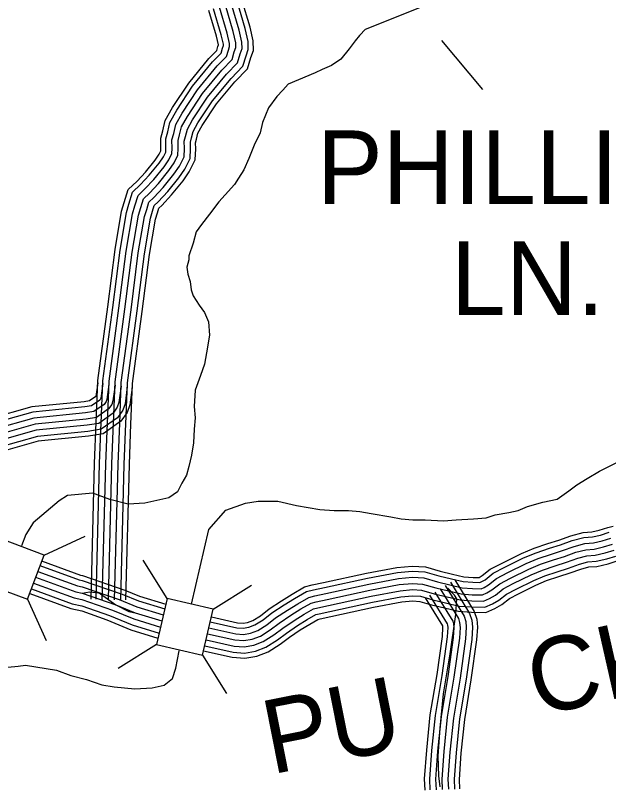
# Model space of a CAD drawing. Extents: x 1788175 to 1969470, y 584502 to 738744.
# Drawn here: x 1899160 to 1902141, y 620476 to 624345 of the extents above; entities that cross this region are included whole.
import ezdxf

# ---------------------------------------------------------------- set-up
doc = ezdxf.new("R2010")
doc.units = 0
for name, color, linetype in [('DESIGN - ROW - Right-of-Way and Easement Labels', 7, 'Continuous'), ('DESIGN - TRANSPORTATION - Text', 7, 'Continuous'), ('SURVEY - DRAINAGE - Storm Sewer', 7, 'Continuous'), ('SURVEY - TRANSPORTATION - Roads', 7, 'Continuous')]:
    doc.layers.add(name, color=color, linetype=linetype)

msp = doc.modelspace()

# ---------------------------------------------------------------- linework, layer by layer
at = {"layer": 'DESIGN - ROW - Right-of-Way and Easement Labels'}
msp.add_line((1901301.3, 624218.7), (1901507.3, 623973.2), dxfattribs=at)
at = {"layer": 'DESIGN - TRANSPORTATION - Text'}
for points in [[(1900919.8, 624275.3), (1901208, 624392.3), (1901382.7, 624412.2), (1901451.3, 624438.1), (1901505.7, 624469.2), (1901548.3, 624503.7), (1901563.6, 624554), (1901570.7, 624626.2), (1901571.8, 624690.3), (1901568.2, 624709.1)], [(1900919.8, 624275.3), (1900888.6, 624244.1), (1900867.8, 624218.2), (1900836.7, 624176.6), (1900795.2, 624124.7), (1900748.4, 624093.6), (1900701.7, 624072.8), (1900665.4, 624057.2), (1900582.3, 624020.9), (1900530.4, 624000.1), (1900504.4, 623969), (1900473.3, 623937.8), (1900431.8, 623880.7), (1900400.6, 623808), (1900390.2, 623756.1), (1900359.1, 623693.8), (1900333.1, 623626.3), (1900307.2, 623569.2), (1900281.2, 623527.7), (1900260.4, 623496.5), (1900213.7, 623444.6), (1900182.6, 623408.3), (1900135.8, 623346), (1900094.3, 623294.1), (1900068.4, 623257.7), (1900052.8, 623200.6), (1900032, 623138.3), (1900032, 623117.6), (1900021.6, 623081.2), (1900026.8, 623044.9), (1900037.2, 623008.5), (1900042.4, 622967), (1900052.8, 622935.9), (1900083.9, 622889.1), (1900109.9, 622852.8), (1900130.7, 622806.1), (1900135.8, 622738.6), (1900120.3, 622650.3), (1900109.9, 622593.2), (1900089.1, 622536.1), (1900063.2, 622463.4), (1900058, 622380.4), (1900063.2, 622323.3), (1900058, 622266.1), (1900055.1, 622197.9), (1900044.8, 622135.6), (1900032, 622079.3), (1900019, 622035.8), (1899995.7, 621995.5), (1899973.6, 621952.7), (1899931.6, 621921.2), (1899809.6, 621894.5), (1899725.7, 621890.6), (1899634.2, 621913.5), (1899549.5, 621945.5), (1899421.4, 621934.4), (1899380.4, 621906.6), (1899249.7, 621796.9), (1899212.5, 621737), (1899190.2, 621681.4)], [(1900045, 621387.9), (1900131, 621763.1), (1900217.4, 621859.6), (1900316.1, 621894.9), (1900379.6, 621905.5), (1900478.3, 621905.5), (1900571.7, 621884.1), (1900689.9, 621863.1), (1900761.4, 621858), (1900834.1, 621858), (1900891.2, 621852.8), (1900948.3, 621842.4), (1901047, 621826.8), (1901098.9, 621816.4), (1901156, 621811.2), (1901218.3, 621811.2), (1901311.7, 621806.1), (1901374, 621811.2), (1901462.3, 621816.4), (1901524.6, 621821.6), (1901571.3, 621837.2), (1901638.8, 621847.6), (1901685.5, 621858), (1901732.2, 621878.7), (1901810.1, 621899.5), (1901882.8, 621915.1), (1901939.9, 621956.6), (1901981.4, 621987.8), (1902033.3, 622018.9), (1902095.6, 622055.2), (1902189.1, 622102)], [(1898842.8, 621172.4), (1898950.5, 621108), (1898992.1, 621092.4), (1899033.6, 621071.6), (1899080.3, 621066.4), (1899121.8, 621071.6), (1899173.8, 621076.8), (1899210.1, 621082), (1899365.8, 621056), (1899438.5, 621030.1), (1899516.4, 621009.3), (1899594.3, 620983.4), (1899656.6, 620973), (1899759.6, 620962.3), (1899847.6, 620967.5), (1899907.1, 620980.5), (1899948.6, 621014.1), (1899966.7, 621065.9), (1899982.2, 621154)]]:
    msp.add_lwpolyline(points, dxfattribs=at)
at = {"layer": 'SURVEY - DRAINAGE - Storm Sewer'}
for p, q in [((1899304, 621634.7), (1899510.8, 621728.6)), ((1899921.9, 621416.1), (1899801.3, 621608.6)), ((1900153.5, 621363), (1900345.9, 621483.6)), ((1899220.4, 621412.3), (1899314.4, 621205.5)), ((1899868.7, 621184.5), (1899676.3, 621063.9)), ((1900100.3, 621131.4), (1900220.9, 620938.9))]:
    msp.add_line(p, q, dxfattribs=at)
for points in [[(1898998, 621495.7), (1899220.5, 621412.2), (1899304, 621634.7), (1899081.5, 621718.2)], [(1899868.7, 621184.5), (1900100.3, 621131.4), (1900153.5, 621363), (1899921.9, 621416.1)]]:
    msp.add_lwpolyline(points, close=True, dxfattribs=at)
at = {"layer": 'SURVEY - TRANSPORTATION - Roads'}
for points in [[(1899683.8, 622293.3), (1899692, 622501.8), (1899741.1, 622865.7), (1899777.4, 623152.1), (1899808.5, 623334.3), (1899819.5, 623370.6), (1899830.6, 623407.1), (1899855, 623430.6), (1899901.6, 623480.6), (1899956.4, 623547.4), (1899983.7, 623588.7), (1900007.1, 623634.5), (1900009, 623676.2), (1900008.5, 623712.8), (1900015.2, 623737.3), (1900023.8, 623773.8), (1900050.4, 623821.4), (1900125.4, 623934.4), (1900220, 624049.7), (1900275.7, 624107), (1900289.2, 624151.8), (1900298.5, 624178.5), (1900298.1, 624211.3), (1900284.4, 624271.3), (1900244.1, 624406.9)], [(1899714.8, 622292.1), (1899723, 622499.1), (1899771.9, 622861.7), (1899808, 623147.5), (1899838.8, 623327.2), (1899849.2, 623361.7), (1899857.9, 623390.4), (1899877.1, 623408.8), (1899925, 623460.2), (1899981.3, 623529), (1900010.6, 623573), (1900037.8, 623626.4), (1900040, 623675.7), (1900039.6, 623708.9), (1900045.2, 623729.7), (1900052.9, 623762.4), (1900076.9, 623805.3), (1900150.3, 623915.9), (1900243.2, 624029), (1900303.2, 624090.8), (1900318.7, 624142.3), (1900329.6, 624173.4), (1900329, 624214.9), (1900314.4, 624279.2), (1900273.5, 624416.7)], [(1899740.5, 622291.1), (1899748.6, 622496.9), (1899797.4, 622858.4), (1899833.5, 623143.8), (1899863.9, 623321.3), (1899873.8, 623354.2), (1899880.5, 623376.5), (1899895.4, 623390.7), (1899944.3, 623443.3), (1900002.1, 623513.7), (1900032.8, 623560), (1900063.2, 623619.7), (1900065.7, 623675.3), (1900065.3, 623705.6), (1900070.1, 623723.3), (1900077.1, 623753), (1900098.9, 623791.9), (1900171, 623900.6), (1900262.4, 624011.9), (1900326, 624077.4), (1900343.2, 624134.3), (1900355.4, 624169.3), (1900354.7, 624218), (1900339.3, 624285.7), (1900298, 624424.8)], [(1899566.2, 622298), (1899574.6, 622512), (1899624.4, 622881), (1899660.9, 623169.4), (1899693.7, 623361.3), (1899706.8, 623404.7), (1899726.8, 623470.7), (1899771.1, 623513.2), (1899812.9, 623558.1), (1899861.6, 623617.5), (1899881.9, 623648.1), (1899890.7, 623665.3), (1899891.2, 623678.1), (1899890.6, 623727.8), (1899901, 623766.2), (1899913, 623816.8), (1899949.8, 623882.8), (1900030.6, 624004.5), (1900132.2, 624128.2), (1900171.3, 624168.4), (1900177.2, 624188.2), (1900180.5, 624197.5), (1900170.5, 624241.5), (1900132.3, 624369.7)], [(1899590.9, 622297), (1899599.3, 622509.9), (1899648.9, 622877.8), (1899685.4, 623165.8), (1899717.8, 623355.6), (1899730.5, 623397.5), (1899748.6, 623457.4), (1899788.7, 623495.8), (1899831.5, 623541.9), (1899881.5, 623602.8), (1899903.3, 623635.6), (1899915.1, 623658.8), (1899916, 623677.7), (1899915.4, 623724.6), (1899925, 623760.1), (1899936.2, 623807.8), (1899970.9, 623869.9), (1900050.5, 623989.8), (1900150.6, 624111.7), (1900193.2, 624155.5), (1900200.7, 624180.6), (1900205.3, 624193.6), (1900205.2, 624200.2), (1900194.4, 624247.8), (1900155.8, 624377.5)], [(1899621.9, 622295.8), (1899630.2, 622507.2), (1899679.7, 622873.8), (1899716, 623161.2), (1899748.1, 623348.5), (1899760.1, 623388.6), (1899775.9, 623440.6), (1899810.8, 623474.1), (1899854.9, 623521.4), (1899906.5, 623584.3), (1899930.1, 623620), (1899945.8, 623650.7), (1899947, 623677.2), (1899946.4, 623720.7), (1899955.1, 623752.5), (1899965.4, 623796.4), (1899997.4, 623853.7), (1900075.5, 623971.3), (1900173.8, 624091.1), (1900220.7, 624139.4), (1900230.2, 624171), (1900236.4, 624188.6), (1900236.2, 624203.9), (1900224.4, 624255.6), (1900185.2, 624387.3)], [(1899652.9, 622294.5), (1899661.1, 622504.5), (1899710.4, 622869.7), (1899746.7, 623156.7), (1899778.3, 623341.4), (1899789.8, 623379.6), (1899803.2, 623423.9), (1899832.9, 623452.3), (1899878.3, 623501), (1899931.4, 623565.9), (1899956.9, 623604.3), (1899976.4, 623642.6), (1899978, 623676.7), (1899977.5, 623716.8), (1899985.1, 623744.9), (1899994.6, 623785.1), (1900023.9, 623837.6), (1900100.4, 623952.8), (1900196.9, 624070.4), (1900248.2, 624123.2), (1900259.7, 624161.4), (1900267.4, 624183.5), (1900267.1, 624207.6), (1900254.4, 624263.5), (1900214.7, 624397.1)], [(1899652.9, 622294.5), (1899661.1, 622504.5), (1899710.4, 622869.7), (1899746.7, 623156.7), (1899778.3, 623341.4), (1899789.8, 623379.6), (1899803.2, 623423.9), (1899832.9, 623452.3), (1899878.3, 623501), (1899931.4, 623565.9), (1899956.9, 623604.3), (1899976.4, 623642.6), (1899978, 623676.7), (1899977.5, 623716.8), (1899985.1, 623744.9), (1899994.6, 623785.1), (1900023.9, 623837.6), (1900100.4, 623952.8), (1900196.9, 624070.4), (1900248.2, 624123.2), (1900259.7, 624161.4), (1900267.4, 624183.5), (1900267.1, 624207.6), (1900254.4, 624263.5), (1900214.7, 624397.1)], [(1899573.7, 622498.9), (1899564.5, 622431.1), (1899532.7, 622408.8), (1899504.8, 622404.3), (1899242.6, 622378.2), (1899028.7, 622318.8), (1898837.2, 622239.1), (1898666.8, 622143.7), (1898086.4, 621890.2)], [(1899599.2, 622495.5), (1899589.3, 622423.1), (1899588.1, 622419.5), (1899583.6, 622413.2), (1899542.6, 622384.3), (1899508, 622378.8), (1899247.4, 622352.9), (1899037.1, 622294.4), (1898848.4, 622216), (1898678.3, 622120.7), (1898096.7, 621866.7)], [(1899629.9, 622491.3), (1899619.6, 622415.9), (1899616, 622405.2), (1899605.9, 622390.9), (1899554.6, 622354.8), (1899512, 622348.1), (1899253.1, 622322.3), (1899047.3, 622265.1), (1898862, 622188), (1898692.1, 622092.9), (1898109.1, 621838.3)], [(1899660.6, 622487.1), (1899649.9, 622408.7), (1899643.8, 622390.9), (1899628.1, 622368.7), (1899566.5, 622325.3), (1899515.9, 622317.3), (1899258.8, 622291.7), (1899057.4, 622235.7), (1898875.6, 622160.1), (1898705.9, 622065.1), (1898121.5, 621809.9)], [(1899660.6, 622487.1), (1899649.9, 622408.7), (1899643.8, 622390.9), (1899628.1, 622368.7), (1899566.5, 622325.3), (1899515.9, 622317.3), (1899258.8, 622291.7), (1899057.4, 622235.7), (1898875.6, 622160.1), (1898705.9, 622065.1), (1898121.5, 621809.9)], [(1899691.3, 622482.9), (1899680.2, 622401.5), (1899671.7, 622376.7), (1899650.4, 622346.4), (1899578.5, 622295.8), (1899519.9, 622286.6), (1899264.6, 622261.1), (1899067.5, 622206.3), (1898889.1, 622132.2), (1898719.7, 622037.3), (1898134, 621781.4)], [(1899722, 622478.8), (1899710.6, 622394.2), (1899699.6, 622362.4), (1899672.6, 622324.2), (1899590.5, 622266.3), (1899523.8, 622255.8), (1899270.3, 622230.5), (1899077.7, 622177), (1898902.7, 622104.3), (1898733.5, 622009.5), (1898146.4, 621753)], [(1899746.5, 622475.4), (1899734.7, 622388.5), (1899721.8, 622351), (1899690.3, 622306.4), (1899600, 622242.8), (1899527, 622231.3), (1899274.9, 622206.2), (1899085.8, 622153.6), (1898913.5, 622082), (1898744.5, 621987.3), (1898156.3, 621730.4)], [(1899540.8, 621413.2), (1899557.9, 622094.8), (1899566.4, 622301.4)], [(1899565.5, 621412.5), (1899582.6, 622094), (1899591, 622300.4)], [(1899596.5, 621411.8), (1899613.6, 622093), (1899622, 622299.1)], [(1899627.5, 621411), (1899644.6, 622092), (1899653, 622297.9)], [(1899627.5, 621411), (1899644.6, 622092), (1899653, 622297.9)], [(1899658.5, 621410.2), (1899675.6, 622090.9), (1899684, 622296.6)], [(1899689.5, 621409.4), (1899706.6, 622089.9), (1899714.9, 622295.4)], [(1899715.2, 621408.8), (1899732.3, 622089.1), (1899740.6, 622294.3)], [(1900144.5, 621323.8), (1900275.9, 621294.2), (1900303.7, 621292), (1900326.4, 621296.1), (1900352.5, 621305.8), (1900390.8, 621330), (1900434.6, 621363.7), (1900496.5, 621405.1), (1900550.4, 621438.2), (1900613.3, 621474.2), (1900651.5, 621484.1), (1900708, 621496.2), (1900924.2, 621542.9), (1901076.9, 621572.2), (1901153.7, 621578.8), (1901220.7, 621574.8), (1901294.2, 621554), (1901356, 621539.3), (1901413.1, 621525.8), (1901459.5, 621522.2), (1901488.5, 621521.5), (1901489.4, 621521.9), (1901505.6, 621531.2), (1901546.2, 621563.7), (1901608.7, 621596.1), (1901703.3, 621642.4), (1901767.2, 621669.3), (1901835.9, 621692.2), (1901890.8, 621710), (1901950.6, 621731.3), (1902012.1, 621747.2), (1902055.7, 621750.7), (1902093, 621759), (1902136, 621772.6), (1902163.1, 621779.4)], [(1900138.9, 621299.7), (1900272.2, 621269.7), (1900304.9, 621267.1), (1900332.9, 621272.1), (1900363.5, 621283.5), (1900405, 621309.7), (1900449, 621343.6), (1900509.9, 621384.3), (1900563, 621416.9), (1900622.7, 621451.1), (1900657.2, 621460), (1900713.2, 621472.1), (1900929.1, 621518.7), (1901080.3, 621547.7), (1901154, 621554), (1901216.5, 621550.3), (1901288, 621530.1), (1901350.3, 621515.3), (1901409.2, 621501.3), (1901458.3, 621497.5), (1901493.5, 621496.7), (1901500.6, 621499.9), (1901519.6, 621510.7), (1901559.7, 621542.9), (1901619.8, 621574), (1901713.6, 621619.9), (1901775.9, 621646.1), (1901843.7, 621668.7), (1901898.8, 621686.6), (1901957.9, 621707.6), (1902016.2, 621722.7), (1902059.3, 621726.2), (1902099.4, 621735.1), (1902142.8, 621748.8)], [(1900132, 621269.5), (1900267.6, 621239), (1900306.4, 621235.9), (1900341.1, 621242.1), (1900377.4, 621255.6), (1900422.7, 621284.3), (1900467.1, 621318.4), (1900526.6, 621358.2), (1900578.8, 621390.3), (1900634.5, 621422.1), (1900664.4, 621429.8), (1900719.8, 621441.8), (1900935.3, 621488.3), (1901084.5, 621516.9), (1901154.4, 621522.9), (1901211.3, 621519.5), (1901280.2, 621500.1), (1901343.2, 621485.1), (1901404.4, 621470.6), (1901456.7, 621466.5), (1901499.8, 621465.6), (1901514.7, 621472.2), (1901537.1, 621485), (1901576.7, 621516.8), (1901633.7, 621546.3), (1901726.4, 621591.6), (1901786.9, 621617.1), (1901853.3, 621639.3), (1901908.8, 621657.3), (1901967, 621678), (1902021.4, 621692), (1902064, 621695.5), (1902107.5, 621705.1), (1902151.3, 621719)], [(1900125.1, 621239.3), (1900262.9, 621208.3), (1900307.9, 621204.7), (1900349.3, 621212.1), (1900391.2, 621227.7), (1900440.5, 621258.8), (1900485.2, 621293.2), (1900543.3, 621332.1), (1900594.6, 621363.6), (1900646.3, 621393.1), (1900671.5, 621399.7), (1900726.3, 621411.5), (1900941.5, 621457.9), (1901088.8, 621486.2), (1901154.8, 621491.8), (1901206.1, 621488.8), (1901272.4, 621470.1), (1901336, 621455), (1901399.6, 621439.8), (1901455.2, 621435.5), (1901506.2, 621434.4), (1901528.7, 621444.5), (1901554.6, 621459.3), (1901593.7, 621490.7), (1901647.6, 621518.6), (1901739.2, 621563.4), (1901797.8, 621588.1), (1901863, 621609.9), (1901918.7, 621627.9), (1901976.1, 621648.3), (1902026.6, 621661.4), (1902068.6, 621664.8), (1902115.5, 621675.2), (1902159.7, 621689.1)], [(1900125.1, 621239.3), (1900262.9, 621208.3), (1900307.9, 621204.7), (1900349.3, 621212.1), (1900391.2, 621227.7), (1900440.5, 621258.8), (1900485.2, 621293.2), (1900543.3, 621332.1), (1900594.6, 621363.6), (1900646.3, 621393.1), (1900671.5, 621399.7), (1900726.3, 621411.5), (1900941.5, 621457.9), (1901088.8, 621486.2), (1901154.8, 621491.8), (1901206.1, 621488.8), (1901272.4, 621470.1), (1901336, 621455), (1901399.6, 621439.8), (1901455.2, 621435.5), (1901506.2, 621434.4), (1901528.7, 621444.5), (1901554.6, 621459.3), (1901593.7, 621490.7), (1901647.6, 621518.6), (1901739.2, 621563.4), (1901797.8, 621588.1), (1901863, 621609.9), (1901918.7, 621627.9), (1901976.1, 621648.3), (1902026.6, 621661.4), (1902068.6, 621664.8), (1902115.5, 621675.2), (1902159.7, 621689.1)], [(1900111.2, 621178.8), (1900253.6, 621146.8), (1900311, 621142.3), (1900365.7, 621152), (1900418.9, 621171.8), (1900476.1, 621208), (1900521.4, 621242.8), (1900576.8, 621279.9), (1900626.3, 621310.3), (1900669.8, 621335.2), (1900685.8, 621339.3), (1900739.4, 621350.8), (1900953.9, 621397.2), (1901097.3, 621424.7), (1901155.6, 621429.7), (1901195.7, 621427.3), (1901256.8, 621410.1), (1901321.7, 621394.6), (1901390, 621378.4), (1901452.1, 621373.6), (1901518.8, 621372.1), (1901556.9, 621389.2), (1901589.6, 621407.9), (1901627.7, 621438.5), (1901675.5, 621463.2), (1901764.9, 621506.9), (1901819.7, 621530), (1901882.4, 621551), (1901938.7, 621569.2), (1901994.3, 621589), (1902036.9, 621600), (1902077.8, 621603.3), (1902131.6, 621615.2), (1902176.7, 621629.5)], [(1900118.1, 621209), (1900258.3, 621177.6), (1900309.4, 621173.5), (1900357.5, 621182.1), (1900405, 621199.8), (1900458.3, 621233.4), (1900503.3, 621268), (1900560.1, 621306), (1900610.4, 621336.9), (1900658, 621364.2), (1900678.7, 621369.5), (1900732.8, 621381.2), (1900947.7, 621427.5), (1901093.1, 621455.4), (1901155.2, 621460.8), (1901200.9, 621458), (1901264.6, 621440.1), (1901328.8, 621424.8), (1901394.8, 621409.1), (1901453.7, 621404.5), (1901512.5, 621403.3), (1901542.8, 621416.9), (1901572.1, 621433.6), (1901610.7, 621464.6), (1901661.6, 621490.9), (1901752.1, 621535.2), (1901808.8, 621559.1), (1901872.7, 621580.4), (1901928.7, 621598.6), (1901985.2, 621618.6), (1902031.7, 621630.7), (1902073.2, 621634.1), (1902123.5, 621645.2), (1902168.2, 621659.3)], [(1899291.2, 621604.7), (1899487.3, 621533.4), (1899496.5, 621531.4), (1899709.5, 621458.6), (1899783.9, 621428.5), (1899915.5, 621388.1)], [(1900105.4, 621153.8), (1900249.8, 621121.3), (1900312.2, 621116.4), (1900372.5, 621127.1), (1900430.3, 621148.7), (1900490.8, 621186.9), (1900536.4, 621221.9), (1900590.7, 621258.2), (1900639.4, 621288.1), (1900679.6, 621311.2), (1900691.7, 621314.3), (1900744.8, 621325.7), (1900959, 621372), (1901100.8, 621399.2), (1901156, 621403.9), (1901191.4, 621401.8), (1901250.3, 621385.2), (1901315.7, 621369.6), (1901386, 621352.9), (1901450.8, 621347.9), (1901524, 621346.3), (1901568.6, 621366.3), (1901604.1, 621386.6), (1901641.8, 621416.8), (1901687.1, 621440.3), (1901775.6, 621483.5), (1901828.8, 621505.9), (1901890.5, 621526.5), (1901947, 621544.8), (1902001.8, 621564.4), (1902041.2, 621574.6), (1902081.7, 621577.8), (1902138.2, 621590.4), (1902183.7, 621604.7)], [(1899272.1, 621552.3), (1899471.7, 621479.8), (1899495.5, 621474.6), (1899680.6, 621410.7), (1899769.9, 621374.5), (1899903, 621333.7)], [(1899282.7, 621581.5), (1899480.4, 621509.6), (1899496, 621506.2), (1899696.7, 621437.3), (1899777.7, 621404.5), (1899909.9, 621364)], [(1899261.5, 621523.2), (1899463, 621450), (1899495, 621442.9), (1899532.9, 621450), (1899563.2, 621447.2), (1899578.2, 621443.9), (1899587.8, 621439), (1899664.6, 621384.1), (1899730.4, 621351.1), (1899762.2, 621344.4), (1899896, 621303.4)], [(1899261.5, 621523.2), (1899463, 621450), (1899495, 621442.9), (1899664.6, 621384.1), (1899762.2, 621344.4), (1899896, 621303.4)], [(1901367.4, 621510.5), (1901464.9, 621351.8), (1901477.6, 621312.6), (1901481.1, 621272.4), (1901477.2, 621208.5), (1901449.1, 621007.4), (1901416, 620808.1), (1901398.6, 620639.6), (1901388.9, 620507.9), (1901391.4, 620459.6)], [(1899251, 621494.1), (1899454.4, 621420.1), (1899494.4, 621411.3), (1899648.5, 621357.4), (1899754.4, 621314.4), (1899889, 621273.1)], [(1901293.4, 620470.8), (1901286.7, 620524.7), (1901286.1, 620574.8), (1901283.4, 620626.8), (1901293.6, 620765.2), (1901311.4, 620937.7), (1901344.8, 621138.4), (1901372.3, 621335.1), (1901375.6, 621389.2), (1901377.2, 621415.3), (1901367, 621433.2), (1901333.2, 621467.9)], [(1901319.9, 621481.3), (1901414, 621328.3), (1901422.7, 621301.4), (1901425.3, 621271.7), (1901421.7, 621214.1), (1901394.1, 621015.8), (1901360.8, 620815.6), (1901343.1, 620644.5), (1901333.1, 620508.5), (1901335.7, 620457.8)], [(1901346.3, 621497.5), (1901442.3, 621341.4), (1901453.3, 621307.6), (1901456.3, 621272.1), (1901452.6, 621211), (1901424.7, 621011.1), (1901391.5, 620811.4), (1901374, 620641.8), (1901364.1, 620508.2), (1901366.7, 620458.8)], [(1899231.6, 621440.7), (1899438.5, 621365.6), (1899493.5, 621353.5), (1899619.2, 621308.7), (1899740.2, 621259.4), (1899876.3, 621217.7)], [(1899240.4, 621464.9), (1899445.7, 621390.3), (1899493.9, 621379.7), (1899632.5, 621330.8), (1899746.7, 621284.4), (1899882.1, 621242.8)], [(1901240.7, 621432.6), (1901328.9, 621289.1), (1901330.9, 621282.8), (1901332, 621270.5), (1901329.1, 621223.3), (1901302.1, 621029.9), (1901268.5, 620828), (1901250.5, 620652.7), (1901239.9, 620509.6), (1901242.7, 620454.8)], [(1901267.1, 621448.8), (1901357.3, 621302.1), (1901361.5, 621289), (1901363.1, 621270.9), (1901360, 621220.3), (1901332.8, 621025.2), (1901299.3, 620823.9), (1901281.4, 620650), (1901271, 620509.2), (1901273.7, 620455.8)], [(1901293.5, 621465.1), (1901385.6, 621315.2), (1901392.1, 621295.2), (1901394.2, 621271.3), (1901390.9, 621217.2), (1901363.4, 621020.5), (1901330, 620819.7), (1901312.2, 620647.2), (1901302, 620508.9), (1901304.7, 620456.8)], [(1901218.8, 621419.1), (1901305.4, 621278.2), (1901305.6, 621277.7), (1901306.2, 621270.1), (1901303.5, 621225.9), (1901276.7, 621033.8), (1901243, 620831.4), (1901224.9, 620654.9), (1901214.1, 620509.9), (1901217, 620454)]]:
    msp.add_lwpolyline(points, dxfattribs=at)

# ---------------------------------------------------------------- texts
at = {"layer": 'DESIGN - ROW - Right-of-Way and Easement Labels'}
for s, p in [('PHILLIPS', (1900675.5, 623397.2)), ('LN.', (1901348.6, 622839.9))]:
    msp.add_text(s, height=370, dxfattribs=at).set_placement(p)
for s, rotation, p in [('CKETT', 12.7539, (1901781.3, 620823)), ('PU', 11.1983, (1900445.6, 620532.1))]:
    msp.add_text(s, height=370, rotation=rotation, dxfattribs=at).set_placement(p)

doc.saveas('drawing.dxf')
